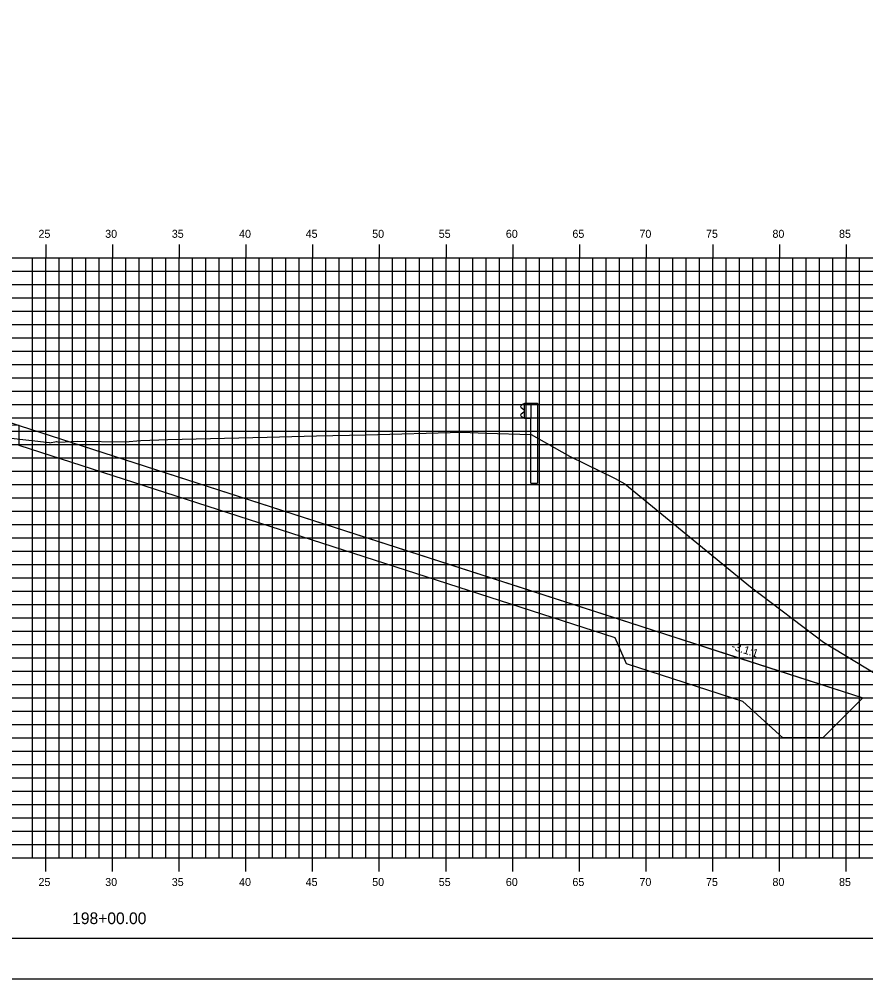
# Model space of a CAD drawing. Extents: x 850598 to 870284, y 366541 to 366651.
# Drawn here: x 864422.8 to 864486.3, y 366541.2 to 366613.1 of the extents above; entities that cross this region are included whole.
import ezdxf

# ---------------------------------------------------------------- set-up
doc = ezdxf.new("R2010")
doc.units = 0
for name, color, linetype in [('ANNOTATION', 7, 'Continuous'), ('BORDER', 7, 'Continuous'), ('D_Drainage_RipRap', 7, 'Continuous'), ('D_Roadway_Centerline', 7, 'Continuous'), ('D_Roadway_SlopeLines', 7, 'Continuous'), ('D_Roadway_SubGrade', 7, 'Continuous'), ('H_V ANNOTATION', 7, 'Continuous'), ('MAJOR', 7, 'Continuous'), ('MINOR', 7, 'Continuous'), ('PLOT BOUNDARY', 7, 'Continuous'), ('S_Guardrail_Beam', 7, 'Continuous'), ('S_Roadway_Centerline', 7, 'Continuous')]:
    doc.layers.add(name, color=color, linetype=linetype)

msp = doc.modelspace()

# ---------------------------------------------------------------- linework, layer by layer
at = {"layer": 'BORDER'}
msp.add_line((864354.803, 366544.225), (864514.803, 366544.225), dxfattribs=at)
at = {"layer": 'D_Drainage_RipRap'}
msp.add_lwpolyline([(864467.476, 366568.225), (864476.19, 366565.411), (864486.052, 366562.225), (864483.052, 366559.225), (864480.052, 366559.225), (864477.052, 366561.961), (864468.338, 366564.775), (864467.476, 366566.725), (864422.803, 366581.154), (864422.803, 366582.654)], close=True, dxfattribs=at)
at = {"layer": 'D_Roadway_Centerline'}
msp.add_lwpolyline([(864359.803, 366588.122), (864378.757, 366585.463), (864381.803, 366582.804), (864382.257, 366585.253), (864382.348, 366585.254), (864382.426, 366585.208), (864382.796, 366584.821), (864382.803, 366584.654), (864388.803, 366585.014), (864399.803, 366585.344), (864410.803, 366585.014), (864414.803, 366584.774), (864416.803, 366584.654), (864422.803, 366582.654), (864467.476, 366568.225), (864476.19, 366565.411), (864486.052, 366562.225), (864490.052, 366562.225)], dxfattribs=at)
at = {"layer": 'D_Roadway_SlopeLines'}
msp.add_lwpolyline([(864422.803, 366582.654), (864486.052, 366562.225), (864486.052, 366562.225)], dxfattribs=at)
at = {"layer": 'D_Roadway_SubGrade'}
msp.add_lwpolyline([(864410.803, 366584.514), (864411.803, 366584.454), (864411.803, 366584.704), (864416.803, 366584.404), (864416.803, 366584.654), (864422.803, 366582.654), (864410.803, 366583.014)], close=True, dxfattribs=at)
at = {"layer": 'MAJOR'}
for p, q in [((864424.803, 366596.227), (864424.803, 366595.225)), ((864424.803, 366596.227), (864424.803, 366595.225)), ((864429.803, 366596.227), (864429.803, 366595.225)), ((864429.803, 366596.227), (864429.803, 366595.225)), ((864434.803, 366596.227), (864434.803, 366595.225)), ((864434.803, 366596.227), (864434.803, 366595.225)), ((864439.803, 366596.227), (864439.803, 366595.225)), ((864439.803, 366596.227), (864439.803, 366595.225)), ((864444.803, 366596.227), (864444.803, 366595.225)), ((864444.803, 366596.227), (864444.803, 366595.225)), ((864449.803, 366596.227), (864449.803, 366595.225)), ((864449.803, 366596.227), (864449.803, 366595.225)), ((864454.803, 366596.227), (864454.803, 366595.225)), ((864454.803, 366596.227), (864454.803, 366595.225)), ((864459.803, 366596.227), (864459.803, 366595.225)), ((864459.803, 366596.227), (864459.803, 366595.225)), ((864464.803, 366596.227), (864464.803, 366595.225)), ((864464.803, 366596.227), (864464.803, 366595.225)), ((864469.803, 366596.227), (864469.803, 366595.225)), ((864469.803, 366596.227), (864469.803, 366595.225)), ((864474.803, 366596.227), (864474.803, 366595.225)), ((864474.803, 366596.227), (864474.803, 366595.225)), ((864479.803, 366596.227), (864479.803, 366595.225)), ((864479.803, 366596.227), (864479.803, 366595.225)), ((864484.803, 366596.227), (864484.803, 366595.225)), ((864484.803, 366596.227), (864484.803, 366595.225)), ((864359.803, 366595.225), (864499.803, 366595.225)), ((864359.803, 366595.225), (864499.803, 366595.225)), ((864359.803, 366595.225), (864499.803, 366595.225)), ((864359.803, 366595.225), (864499.803, 366595.225)), ((864424.803, 366550.225), (864424.803, 366595.225)), ((864424.803, 366550.225), (864424.803, 366595.225)), ((864429.803, 366550.225), (864429.803, 366595.225)), ((864429.803, 366550.225), (864429.803, 366595.225)), ((864434.803, 366550.225), (864434.803, 366595.225)), ((864434.803, 366550.225), (864434.803, 366595.225)), ((864439.803, 366550.225), (864439.803, 366595.225)), ((864439.803, 366550.225), (864439.803, 366595.225)), ((864444.803, 366550.225), (864444.803, 366595.225)), ((864444.803, 366550.225), (864444.803, 366595.225)), ((864449.803, 366550.225), (864449.803, 366595.225)), ((864449.803, 366550.225), (864449.803, 366595.225)), ((864454.803, 366550.225), (864454.803, 366595.225)), ((864454.803, 366550.225), (864454.803, 366595.225)), ((864459.803, 366550.225), (864459.803, 366595.225)), ((864459.803, 366550.225), (864459.803, 366595.225)), ((864464.803, 366550.225), (864464.803, 366595.225)), ((864464.803, 366550.225), (864464.803, 366595.225)), ((864469.803, 366550.225), (864469.803, 366595.225)), ((864469.803, 366550.225), (864469.803, 366595.225)), ((864474.803, 366550.225), (864474.803, 366595.225)), ((864474.803, 366550.225), (864474.803, 366595.225)), ((864479.803, 366550.225), (864479.803, 366595.225)), ((864479.803, 366550.225), (864479.803, 366595.225)), ((864484.803, 366550.225), (864484.803, 366595.225)), ((864484.803, 366550.225), (864484.803, 366595.225)), ((864359.803, 366590.225), (864499.803, 366590.225)), ((864359.803, 366590.225), (864499.803, 366590.225)), ((864359.803, 366585.225), (864499.803, 366585.225)), ((864359.803, 366585.225), (864499.803, 366585.225)), ((864359.803, 366580.225), (864499.803, 366580.225)), ((864359.803, 366580.225), (864499.803, 366580.225)), ((864359.803, 366575.225), (864499.803, 366575.225)), ((864359.803, 366575.225), (864499.803, 366575.225)), ((864359.803, 366570.225), (864499.803, 366570.225)), ((864359.803, 366570.225), (864499.803, 366570.225)), ((864359.803, 366565.225), (864499.803, 366565.225)), ((864359.803, 366565.225), (864499.803, 366565.225)), ((864359.803, 366560.225), (864499.803, 366560.225)), ((864359.803, 366560.225), (864499.803, 366560.225)), ((864359.803, 366555.225), (864499.803, 366555.225)), ((864359.803, 366555.225), (864499.803, 366555.225)), ((864359.803, 366550.225), (864499.803, 366550.225)), ((864359.803, 366550.225), (864499.803, 366550.225)), ((864359.803, 366550.225), (864499.803, 366550.225)), ((864359.803, 366550.225), (864499.803, 366550.225)), ((864424.803, 366549.223), (864424.803, 366550.225)), ((864424.803, 366549.223), (864424.803, 366550.225)), ((864429.803, 366549.223), (864429.803, 366550.225)), ((864429.803, 366549.223), (864429.803, 366550.225)), ((864434.803, 366549.223), (864434.803, 366550.225)), ((864434.803, 366549.223), (864434.803, 366550.225)), ((864439.803, 366549.223), (864439.803, 366550.225)), ((864439.803, 366549.223), (864439.803, 366550.225)), ((864444.803, 366549.223), (864444.803, 366550.225)), ((864444.803, 366549.223), (864444.803, 366550.225)), ((864449.803, 366549.223), (864449.803, 366550.225)), ((864449.803, 366549.223), (864449.803, 366550.225)), ((864454.803, 366549.223), (864454.803, 366550.225)), ((864454.803, 366549.223), (864454.803, 366550.225)), ((864459.803, 366549.223), (864459.803, 366550.225)), ((864459.803, 366549.223), (864459.803, 366550.225)), ((864464.803, 366549.223), (864464.803, 366550.225)), ((864464.803, 366549.223), (864464.803, 366550.225)), ((864469.803, 366549.223), (864469.803, 366550.225)), ((864469.803, 366549.223), (864469.803, 366550.225)), ((864474.803, 366549.223), (864474.803, 366550.225)), ((864474.803, 366549.223), (864474.803, 366550.225)), ((864479.803, 366549.223), (864479.803, 366550.225)), ((864479.803, 366549.223), (864479.803, 366550.225)), ((864484.803, 366549.223), (864484.803, 366550.225)), ((864484.803, 366549.223), (864484.803, 366550.225))]:
    msp.add_line(p, q, dxfattribs=at)
at = {"layer": 'MINOR'}
for p, q in [((864423.803, 366550.225), (864423.803, 366595.225)), ((864423.803, 366550.225), (864423.803, 366595.225)), ((864425.803, 366550.225), (864425.803, 366595.225)), ((864425.803, 366550.225), (864425.803, 366595.225)), ((864426.803, 366550.225), (864426.803, 366595.225)), ((864426.803, 366550.225), (864426.803, 366595.225)), ((864427.803, 366550.225), (864427.803, 366595.225)), ((864427.803, 366550.225), (864427.803, 366595.225)), ((864428.803, 366550.225), (864428.803, 366595.225)), ((864428.803, 366550.225), (864428.803, 366595.225)), ((864430.803, 366550.225), (864430.803, 366595.225)), ((864430.803, 366550.225), (864430.803, 366595.225)), ((864431.803, 366550.225), (864431.803, 366595.225)), ((864431.803, 366550.225), (864431.803, 366595.225)), ((864432.803, 366550.225), (864432.803, 366595.225)), ((864432.803, 366550.225), (864432.803, 366595.225)), ((864433.803, 366550.225), (864433.803, 366595.225)), ((864433.803, 366550.225), (864433.803, 366595.225)), ((864435.803, 366550.225), (864435.803, 366595.225)), ((864435.803, 366550.225), (864435.803, 366595.225)), ((864436.803, 366550.225), (864436.803, 366595.225)), ((864436.803, 366550.225), (864436.803, 366595.225)), ((864437.803, 366550.225), (864437.803, 366595.225)), ((864437.803, 366550.225), (864437.803, 366595.225)), ((864438.803, 366550.225), (864438.803, 366595.225)), ((864438.803, 366550.225), (864438.803, 366595.225)), ((864440.803, 366550.225), (864440.803, 366595.225)), ((864440.803, 366550.225), (864440.803, 366595.225)), ((864441.803, 366550.225), (864441.803, 366595.225)), ((864441.803, 366550.225), (864441.803, 366595.225)), ((864442.803, 366550.225), (864442.803, 366595.225)), ((864442.803, 366550.225), (864442.803, 366595.225)), ((864443.803, 366550.225), (864443.803, 366595.225)), ((864443.803, 366550.225), (864443.803, 366595.225)), ((864445.803, 366550.225), (864445.803, 366595.225)), ((864445.803, 366550.225), (864445.803, 366595.225)), ((864446.803, 366550.225), (864446.803, 366595.225)), ((864446.803, 366550.225), (864446.803, 366595.225)), ((864447.803, 366550.225), (864447.803, 366595.225)), ((864447.803, 366550.225), (864447.803, 366595.225)), ((864448.803, 366550.225), (864448.803, 366595.225)), ((864448.803, 366550.225), (864448.803, 366595.225)), ((864450.803, 366550.225), (864450.803, 366595.225)), ((864450.803, 366550.225), (864450.803, 366595.225)), ((864451.803, 366550.225), (864451.803, 366595.225)), ((864451.803, 366550.225), (864451.803, 366595.225)), ((864452.803, 366550.225), (864452.803, 366595.225)), ((864452.803, 366550.225), (864452.803, 366595.225)), ((864453.803, 366550.225), (864453.803, 366595.225)), ((864453.803, 366550.225), (864453.803, 366595.225)), ((864455.803, 366550.225), (864455.803, 366595.225)), ((864455.803, 366550.225), (864455.803, 366595.225)), ((864456.803, 366550.225), (864456.803, 366595.225)), ((864456.803, 366550.225), (864456.803, 366595.225)), ((864457.803, 366550.225), (864457.803, 366595.225)), ((864457.803, 366550.225), (864457.803, 366595.225)), ((864458.803, 366550.225), (864458.803, 366595.225)), ((864458.803, 366550.225), (864458.803, 366595.225)), ((864460.803, 366550.225), (864460.803, 366595.225)), ((864460.803, 366550.225), (864460.803, 366595.225)), ((864461.803, 366550.225), (864461.803, 366595.225)), ((864461.803, 366550.225), (864461.803, 366595.225)), ((864462.803, 366550.225), (864462.803, 366595.225)), ((864462.803, 366550.225), (864462.803, 366595.225)), ((864463.803, 366550.225), (864463.803, 366595.225)), ((864463.803, 366550.225), (864463.803, 366595.225)), ((864465.803, 366550.225), (864465.803, 366595.225)), ((864465.803, 366550.225), (864465.803, 366595.225)), ((864466.803, 366550.225), (864466.803, 366595.225)), ((864466.803, 366550.225), (864466.803, 366595.225)), ((864467.803, 366550.225), (864467.803, 366595.225)), ((864467.803, 366550.225), (864467.803, 366595.225)), ((864468.803, 366550.225), (864468.803, 366595.225)), ((864468.803, 366550.225), (864468.803, 366595.225)), ((864470.803, 366550.225), (864470.803, 366595.225)), ((864470.803, 366550.225), (864470.803, 366595.225)), ((864471.803, 366550.225), (864471.803, 366595.225)), ((864471.803, 366550.225), (864471.803, 366595.225)), ((864472.803, 366550.225), (864472.803, 366595.225)), ((864472.803, 366550.225), (864472.803, 366595.225)), ((864473.803, 366550.225), (864473.803, 366595.225)), ((864473.803, 366550.225), (864473.803, 366595.225)), ((864475.803, 366550.225), (864475.803, 366595.225)), ((864475.803, 366550.225), (864475.803, 366595.225)), ((864476.803, 366550.225), (864476.803, 366595.225)), ((864476.803, 366550.225), (864476.803, 366595.225)), ((864477.803, 366550.225), (864477.803, 366595.225)), ((864477.803, 366550.225), (864477.803, 366595.225)), ((864478.803, 366550.225), (864478.803, 366595.225)), ((864478.803, 366550.225), (864478.803, 366595.225)), ((864480.803, 366550.225), (864480.803, 366595.225)), ((864480.803, 366550.225), (864480.803, 366595.225)), ((864481.803, 366550.225), (864481.803, 366595.225)), ((864481.803, 366550.225), (864481.803, 366595.225)), ((864482.803, 366550.225), (864482.803, 366595.225)), ((864482.803, 366550.225), (864482.803, 366595.225)), ((864483.803, 366550.225), (864483.803, 366595.225)), ((864483.803, 366550.225), (864483.803, 366595.225)), ((864485.803, 366550.225), (864485.803, 366595.225)), ((864485.803, 366550.225), (864485.803, 366595.225)), ((864359.803, 366594.225), (864499.803, 366594.225)), ((864359.803, 366594.225), (864499.803, 366594.225)), ((864359.803, 366593.225), (864499.803, 366593.225)), ((864359.803, 366593.225), (864499.803, 366593.225)), ((864359.803, 366592.225), (864499.803, 366592.225)), ((864359.803, 366592.225), (864499.803, 366592.225)), ((864359.803, 366591.225), (864499.803, 366591.225)), ((864359.803, 366591.225), (864499.803, 366591.225)), ((864359.803, 366589.225), (864499.803, 366589.225)), ((864359.803, 366589.225), (864499.803, 366589.225)), ((864359.803, 366588.225), (864499.803, 366588.225)), ((864359.803, 366588.225), (864499.803, 366588.225)), ((864359.803, 366587.225), (864499.803, 366587.225)), ((864359.803, 366587.225), (864499.803, 366587.225)), ((864359.803, 366586.225), (864499.803, 366586.225)), ((864359.803, 366586.225), (864499.803, 366586.225)), ((864359.803, 366584.225), (864499.803, 366584.225)), ((864359.803, 366584.225), (864499.803, 366584.225)), ((864359.803, 366583.225), (864499.803, 366583.225)), ((864359.803, 366583.225), (864499.803, 366583.225)), ((864359.803, 366582.225), (864499.803, 366582.225)), ((864359.803, 366582.225), (864499.803, 366582.225)), ((864359.803, 366581.225), (864499.803, 366581.225)), ((864359.803, 366581.225), (864499.803, 366581.225)), ((864359.803, 366579.225), (864499.803, 366579.225)), ((864359.803, 366579.225), (864499.803, 366579.225)), ((864359.803, 366578.225), (864499.803, 366578.225)), ((864359.803, 366578.225), (864499.803, 366578.225)), ((864359.803, 366577.225), (864499.803, 366577.225)), ((864359.803, 366577.225), (864499.803, 366577.225)), ((864359.803, 366576.225), (864499.803, 366576.225)), ((864359.803, 366576.225), (864499.803, 366576.225)), ((864359.803, 366574.225), (864499.803, 366574.225)), ((864359.803, 366574.225), (864499.803, 366574.225)), ((864359.803, 366573.225), (864499.803, 366573.225)), ((864359.803, 366573.225), (864499.803, 366573.225)), ((864359.803, 366572.225), (864499.803, 366572.225)), ((864359.803, 366572.225), (864499.803, 366572.225)), ((864359.803, 366571.225), (864499.803, 366571.225)), ((864359.803, 366571.225), (864499.803, 366571.225)), ((864359.803, 366569.225), (864499.803, 366569.225)), ((864359.803, 366569.225), (864499.803, 366569.225)), ((864359.803, 366568.225), (864499.803, 366568.225)), ((864359.803, 366568.225), (864499.803, 366568.225)), ((864359.803, 366567.225), (864499.803, 366567.225)), ((864359.803, 366567.225), (864499.803, 366567.225)), ((864359.803, 366566.225), (864499.803, 366566.225)), ((864359.803, 366566.225), (864499.803, 366566.225)), ((864359.803, 366564.225), (864499.803, 366564.225)), ((864359.803, 366564.225), (864499.803, 366564.225)), ((864359.803, 366563.225), (864499.803, 366563.225)), ((864359.803, 366563.225), (864499.803, 366563.225)), ((864359.803, 366562.225), (864499.803, 366562.225)), ((864359.803, 366562.225), (864499.803, 366562.225)), ((864359.803, 366561.225), (864499.803, 366561.225)), ((864359.803, 366561.225), (864499.803, 366561.225)), ((864359.803, 366559.225), (864499.803, 366559.225)), ((864359.803, 366559.225), (864499.803, 366559.225)), ((864359.803, 366558.225), (864499.803, 366558.225)), ((864359.803, 366558.225), (864499.803, 366558.225)), ((864359.803, 366557.225), (864499.803, 366557.225)), ((864359.803, 366557.225), (864499.803, 366557.225)), ((864359.803, 366556.225), (864499.803, 366556.225)), ((864359.803, 366556.225), (864499.803, 366556.225)), ((864359.803, 366554.225), (864499.803, 366554.225)), ((864359.803, 366554.225), (864499.803, 366554.225)), ((864359.803, 366553.225), (864499.803, 366553.225)), ((864359.803, 366553.225), (864499.803, 366553.225)), ((864359.803, 366552.225), (864499.803, 366552.225)), ((864359.803, 366552.225), (864499.803, 366552.225)), ((864359.803, 366551.225), (864499.803, 366551.225)), ((864359.803, 366551.225), (864499.803, 366551.225))]:
    msp.add_line(p, q, dxfattribs=at)
at = {"layer": 'PLOT BOUNDARY'}
msp.add_lwpolyline([(864346.71, 366541.166), (864516.71, 366541.166), (864516.71, 366651.166), (864346.71, 366651.166)], close=True, dxfattribs=at)
at = {"layer": 'S_Guardrail_Beam'}
for p, q in [((864460.581, 366584.242), (864460.438, 366584.142)), ((864460.68, 366584.263), (864460.598, 366584.249)), ((864460.68, 366584.336), (864461.17, 366584.336)), ((864460.68, 366583.169), (864460.68, 366584.336)), ((864461.17, 366584.336), (864461.661, 366584.336)), ((864461.17, 366584.336), (864461.17, 366583.169)), ((864461.661, 366584.336), (864461.661, 366578.336)), ((864460.438, 366583.999), (864460.633, 366583.863)), ((864460.633, 366583.643), (864460.438, 366583.507)), ((864460.438, 366583.364), (864460.581, 366583.264)), ((864460.667, 366583.798), (864460.667, 366583.707)), ((864460.598, 366583.257), (864460.68, 366583.242)), ((864461.17, 366583.169), (864460.68, 366583.169)), ((864461.17, 366578.336), (864461.17, 366583.169)), ((864461.17, 366578.336), (864461.661, 366578.336))]:
    msp.add_line(p, q, dxfattribs=at)
for centre, major_axis, start_param, end_param in [((864460.488, 366584.07), (-0.0877, 0), 5.323254, 7.243116), ((864460.605, 366584.208), (-0.0417, 0), 4.886922, 5.323254), ((864460.488, 366583.435), (-0.0877, 0), 5.323254, 7.243116), ((864460.588, 366583.798), (0.0789, 0), 0, 0.959931), ((864460.588, 366583.707), (0.0789, 0), 5.323254, 6.283185), ((864460.605, 366583.298), (-0.0417, 0), 0.959931, 1.396263)]:
    msp.add_ellipse(centre, major_axis=major_axis, ratio=0.995501, start_param=start_param, end_param=end_param, dxfattribs=at)
at = {"layer": 'S_Roadway_Centerline'}
msp.add_lwpolyline([(864418.85, 366582.078), (864425.079, 366581.366), (864425.086, 366581.362), (864425.607, 366581.442), (864425.771, 366581.403), (864427.173, 366581.477), (864430.745, 366581.423), (864431.911, 366581.516), (864433.956, 366581.607), (864441.392, 366581.785), (864445.093, 366581.872), (864448.788, 366581.952), (864456.004, 366582.157), (864457.809, 366582.069), (864461.187, 366581.985), (864464.068, 366580.343), (864467.474, 366578.691), (864468.218, 366578.28), (864477.634, 366570.56), (864483.115, 366566.412), (864489.587, 366562.485), (864497.87, 366557.863), (864499.803, 366557.191)], dxfattribs=at)

# ---------------------------------------------------------------- texts
at = {"layer": 'ANNOTATION'}
msp.add_text('-3.1:1', height=0.6, rotation=342.10017, dxfattribs=at).set_placement((864476.149, 366565.875))
at = {"layer": 'H_V ANNOTATION'}
for s, height, p in [('25', 0.6, (864424.249, 366596.725)), ('30', 0.6, (864429.251, 366596.725)), ('35', 0.6, (864434.243, 366596.725)), ('40', 0.6, (864439.289, 366596.725)), ('45', 0.6, (864444.281, 366596.725)), ('50', 0.6, (864449.267, 366596.725)), ('55', 0.6, (864454.259, 366596.725)), ('60', 0.6, (864459.289, 366596.725)), ('65', 0.6, (864464.281, 366596.725)), ('70', 0.6, (864469.305, 366596.725)), ('75', 0.6, (864474.297, 366596.725)), ('80', 0.6, (864479.278, 366596.725)), ('85', 0.6, (864484.27, 366596.725)), ('25', 0.6, (864424.249, 366548.125)), ('30', 0.6, (864429.251, 366548.125)), ('35', 0.6, (864434.243, 366548.125)), ('40', 0.6, (864439.289, 366548.125)), ('45', 0.6, (864444.281, 366548.125)), ('50', 0.6, (864449.267, 366548.125)), ('55', 0.6, (864454.259, 366548.125)), ('60', 0.6, (864459.289, 366548.125)), ('65', 0.6, (864464.281, 366548.125)), ('70', 0.6, (864469.305, 366548.125)), ('75', 0.6, (864474.297, 366548.125)), ('80', 0.6, (864479.278, 366548.125)), ('85', 0.6, (864484.27, 366548.125)), ('198+00.00', 0.875, (864426.775, 366545.268))]:
    msp.add_text(s, height=height, dxfattribs=at).set_placement(p)
at = {"layer": 'S_Roadway_Centerline'}
for s, p in [('C', (864445.088, 366581.872)), ('L', (864445.093, 366581.864))]:
    msp.add_text(s, height=0.0146, dxfattribs=at).set_placement(p)

doc.saveas('drawing.dxf')
